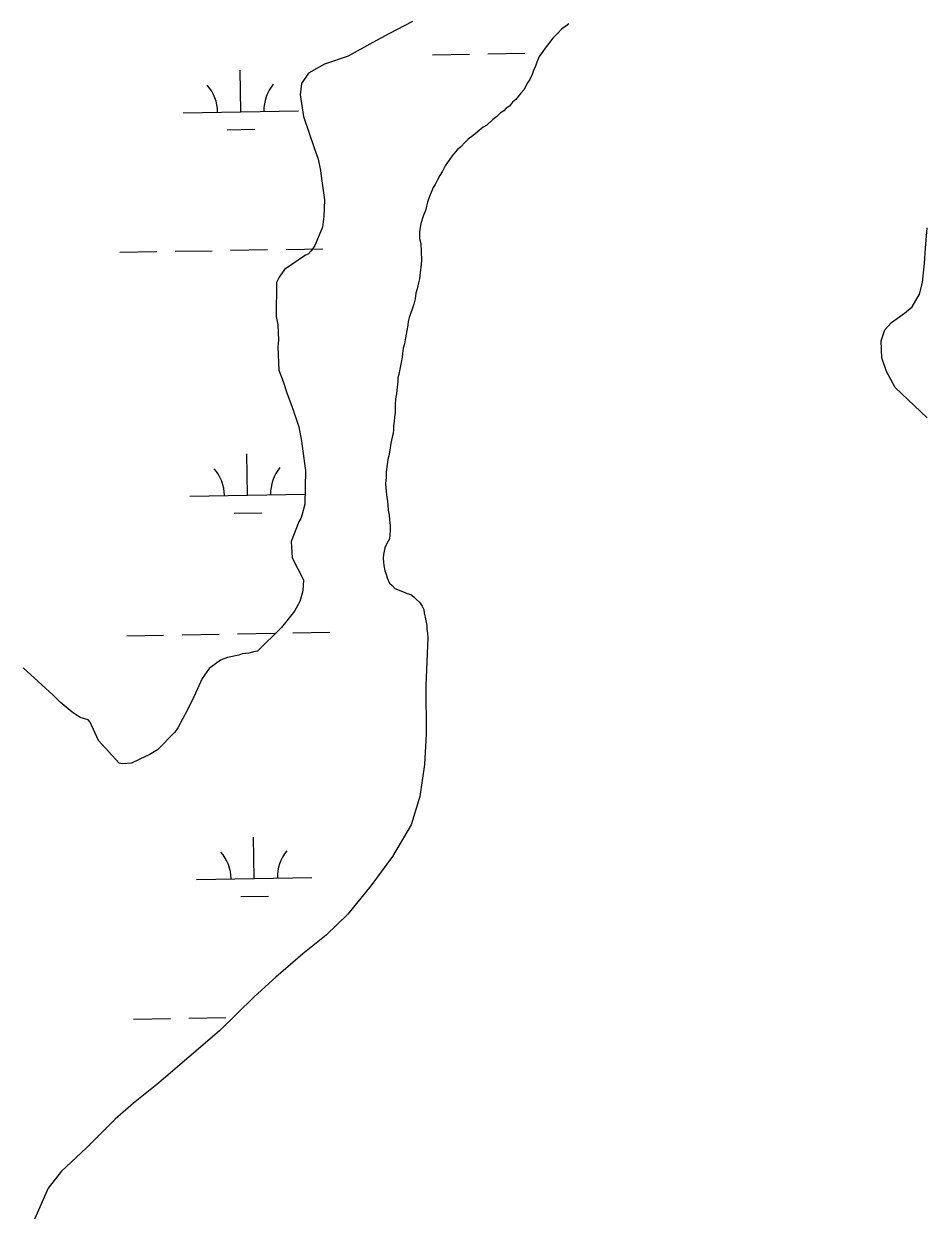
# Model space of a CAD drawing. Extents: x 3903937 to 3942190, y 260677 to 286651.
# Drawn here: x 3916787 to 3917570, y 268594 to 269623 of the extents above; entities that cross this region are included whole.
import ezdxf

# ---------------------------------------------------------------- set-up
doc = ezdxf.new("R2010")
doc.units = 0
doc.layers.add('V-SITE-VEGE', color=7, linetype='Continuous')
doc.layers.add('V-WETL-SWMP', color=7, linetype='Continuous')

msp = doc.modelspace()

# ---------------------------------------------------------------- linework, layer by layer
at = {"layer": 'V-SITE-VEGE'}
for points in [[(3917124.1, 269625.1), (3917103.6, 269614.4), (3917089.8, 269606.8), (3917068.2, 269595.1), (3917047.7, 269588), (3917033.9, 269580.4), (3917027.7, 269571.2), (3917026.6, 269561.5), (3917029.6, 269542.6), (3917038.7, 269515.4), (3917042.3, 269505.7), (3917044.3, 269495.9), (3917044.8, 269490.8), (3917047.7, 269470.3), (3917047.2, 269456), (3917046.1, 269446.8), (3917039.4, 269430.9), (3917036.3, 269426.3), (3917033.7, 269423.3), (3917031.2, 269422.3), (3917013.2, 269410.1), (3917008.6, 269403.4), (3917006, 269398.8), (3917005.9, 269369.2), (3917007.4, 269362), (3917007.8, 269348.7), (3917007.3, 269343), (3917008.2, 269322.6), (3917011.8, 269312.8), (3917015.3, 269302.1), (3917019.4, 269291.3), (3917025.4, 269273.4), (3917027.9, 269261.1), (3917030.4, 269241.6), (3917031.4, 269235.5), (3917030.8, 269206.3), (3917028.2, 269196.6), (3917027.2, 269194), (3917025.6, 269191), (3917018.9, 269174.1), (3917019.8, 269159.8), (3917029.5, 269140.8), (3917028.9, 269131.1), (3917026.3, 269121.9), (3917021.7, 269113.7), (3917010.4, 269099.4), (3916989.8, 269079), (3916987.3, 269078.5), (3916982.1, 269077), (3916976.5, 269076.5), (3916973.4, 269075.5), (3916963.7, 269073.5), (3916957.6, 269071), (3916947.8, 269063.8), (3916941.6, 269055.2), (3916934.4, 269039.3), (3916929.2, 269028.6), (3916920.5, 269012.3), (3916917.9, 269008.7)], [(3916917.9, 269008.7), (3916903, 268993.4), (3916895.8, 268988.8), (3916893.2, 268987.8), (3916880.4, 268981.7), (3916872.7, 268981.2), (3916869.7, 268981.8), (3916851.8, 269001.3), (3916844.7, 269017.2), (3916842.7, 269019.2), (3916836, 269021.3), (3916828.9, 269025.9), (3916818.7, 269034.7), (3916812.6, 269040.8), (3916786.6, 269064.5)]]:
    msp.add_lwpolyline(points, dxfattribs=at)
at = {"layer": 'V-WETL-SWMP'}
for p, q in [((3917250.2, 269614.9), (3917245.8, 269610.6)), ((3917253.4, 269618.5), (3917250.2, 269614.9)), ((3917257, 269621.2), (3917253.4, 269618.5)), ((3917259.7, 269623.2), (3917257, 269621.2)), ((3917241.1, 269604.7), (3917239.1, 269601.9)), ((3917245.8, 269610.6), (3917241.1, 269604.7)), ((3917141.4, 269596.2), (3917173.4, 269596.8)), ((3917189.4, 269597), (3917221.4, 269597.6)), ((3917233.9, 269594.8), (3917231.9, 269589.7)), ((3917237.1, 269599.2), (3917233.9, 269594.8)), ((3917239.1, 269601.9), (3917237.1, 269599.2)), ((3917230.7, 269586.5), (3917229.1, 269582.6)), ((3917231.9, 269589.7), (3917230.7, 269586.5)), ((3916975.2, 269546.8), (3916974.5, 269582.8)), ((3917225.9, 269574.7), (3917223.9, 269571.9)), ((3917227.9, 269579), (3917225.9, 269574.7)), ((3917229.1, 269582.6), (3917227.9, 269579)), ((3917220.8, 269566), (3917218, 269562.9)), ((3917222, 269568.8), (3917220.8, 269566)), ((3917223.9, 269571.9), (3917222, 269568.8)), ((3917210.8, 269555), (3917208.1, 269551.8)), ((3917213.6, 269557.4), (3917210.8, 269555)), ((3917218, 269562.9), (3917213.6, 269557.4)), ((3916925.2, 269546), (3917025.1, 269547.7)), ((3917200.5, 269545.9), (3917197.3, 269542.8)), ((3917203.3, 269547.5), (3917200.5, 269545.9)), ((3917205.3, 269549.9), (3917203.3, 269547.5)), ((3917208.1, 269551.8), (3917205.3, 269549.9)), ((3917185.4, 269533.4), (3917181.9, 269530.6)), ((3917188.6, 269535.3), (3917185.4, 269533.4)), ((3917193.8, 269540), (3917188.6, 269535.3)), ((3917197.3, 269542.8), (3917193.8, 269540)), ((3916963.4, 269531.2), (3916987.4, 269531.6)), ((3917172.4, 269523.1), (3917169.6, 269520.4)), ((3917176.7, 269526.3), (3917172.4, 269523.1)), ((3917181.9, 269530.6), (3917176.7, 269526.3)), ((3917162.8, 269513.7), (3917158.5, 269508.6)), ((3917166, 269516.4), (3917162.8, 269513.7)), ((3917169.6, 269520.4), (3917166, 269516.4)), ((3917154.5, 269502.7), (3917152.5, 269499.9)), ((3917156.5, 269505.8), (3917154.5, 269502.7)), ((3917158.5, 269508.6), (3917156.5, 269505.8)), ((3917147.7, 269491.6), (3917145.7, 269487.7)), ((3917149.7, 269494.8), (3917147.7, 269491.6)), ((3917152.5, 269499.9), (3917149.7, 269494.8)), ((3917143.7, 269483.7), (3917142.1, 269481)), ((3917145.7, 269487.7), (3917143.7, 269483.7)), ((3917138.2, 269471.9), (3917137, 269468.3)), ((3917142.1, 269481), (3917138.2, 269471.9)), ((3917135.3, 269461.2), (3917133.4, 269456.1)), ((3917136.2, 269464.8), (3917135.3, 269461.2)), ((3917137, 269468.3), (3917136.2, 269464.8)), ((3917133.4, 269456.1), (3917131.3, 269449.8)), ((3917131.3, 269449.8), (3917130.1, 269442.7)), ((3917130.1, 269442.7), (3917130.1, 269436.8)), ((3917568.8, 269428.6), (3917570.3, 269446.2)), ((3917130.1, 269436.8), (3917131.3, 269432.4)), ((3917131.3, 269432.4), (3917131.6, 269425.7)), ((3916870.4, 269424.9), (3916902.4, 269425.5)), ((3916918.4, 269425.8), (3916950.4, 269426.3)), ((3916966.4, 269426.6), (3916998.4, 269427.2)), ((3917014.4, 269427.4), (3917046.4, 269428)), ((3917131.6, 269425.7), (3917132, 269418.2)), ((3917568, 269415.2), (3917568.8, 269428.6)), ((3917131.6, 269414.6), (3917130.8, 269407.1)), ((3917132, 269418.2), (3917131.6, 269414.6)), ((3917566.2, 269398.6), (3917568, 269415.2)), ((3917130, 269402), (3917129.2, 269398.4)), ((3917130.8, 269407.1), (3917130, 269402)), ((3917127.1, 269389.3), (3917126.3, 269384.6)), ((3917128, 269393.3), (3917127.1, 269389.3)), ((3917129.2, 269398.4), (3917128, 269393.3)), ((3917557.4, 269377.7), (3917563.7, 269388.5)), ((3917563.7, 269388.5), (3917566.2, 269398.6)), ((3917125.1, 269379.9), (3917123.9, 269375.5)), ((3917126.3, 269384.6), (3917125.1, 269379.9)), ((3917121.1, 269368.4), (3917120.3, 269364.9)), ((3917123.9, 269375.5), (3917121.1, 269368.4)), ((3917539.3, 269364), (3917550.8, 269372)), ((3917550.8, 269372), (3917557.4, 269377.7)), ((3917119.9, 269361.7), (3917119.1, 269357)), ((3917120.3, 269364.9), (3917119.9, 269361.7)), ((3917530.4, 269348.2), (3917533.6, 269357.7)), ((3917533.6, 269357.7), (3917539.3, 269364)), ((3917117.9, 269350.6), (3917117.1, 269345.5)), ((3917119.1, 269357), (3917117.9, 269350.6)), ((3917530.9, 269333.4), (3917530.4, 269348.2)), ((3917115.5, 269337.2), (3917115.1, 269334)), ((3917115.9, 269341.6), (3917115.5, 269337.2)), ((3917117.1, 269345.5), (3917115.9, 269341.6)), ((3917114.3, 269329.3), (3917113, 269323.4)), ((3917115.1, 269334), (3917114.3, 269329.3)), ((3917535.2, 269321.5), (3917530.9, 269333.4)), ((3917112.2, 269319), (3917111.4, 269315.9)), ((3917113, 269323.4), (3917112.2, 269319)), ((3917542.5, 269307.7), (3917535.2, 269321.5)), ((3917111.4, 269312.7), (3917110.6, 269305.2)), ((3917111.4, 269315.9), (3917111.4, 269312.7)), ((3917570.4, 269281.3), (3917542.5, 269307.7)), ((3917109.4, 269297.7), (3917109, 269292.6)), ((3917110.2, 269302.1), (3917109.4, 269297.7)), ((3917110.6, 269305.2), (3917110.2, 269302.1)), ((3917108.9, 269285.8), (3917108.5, 269281.9)), ((3917109, 269292.6), (3917108.9, 269285.8)), ((3917108.1, 269278.3), (3917107.7, 269274.4)), ((3917108.5, 269281.9), (3917108.1, 269278.3)), ((3917107.3, 269267.7), (3917106.5, 269264.5)), ((3917107.7, 269271.2), (3917107.3, 269267.7)), ((3917107.7, 269274.4), (3917107.7, 269271.2)), ((3917105.3, 269259.4), (3917104.5, 269253.1)), ((3917106.5, 269264.5), (3917105.3, 269259.4)), ((3916981, 269214.2), (3916980.4, 269250.2)), ((3917102.8, 269245.2), (3917102, 269240.8)), ((3917103.6, 269248.3), (3917102.8, 269245.2)), ((3917104.5, 269253.1), (3917103.6, 269248.3)), ((3917102, 269240.8), (3917101.2, 269234.5)), ((3917101.2, 269234.5), (3917101.2, 269229.4)), ((3917101.2, 269229.4), (3917100.8, 269224.2)), ((3917100.8, 269224.2), (3917101.1, 269217.1)), ((3916931, 269213.3), (3917031, 269215.1)), ((3917101.1, 269217.1), (3917101.9, 269212.4)), ((3917101.9, 269212.4), (3917102.3, 269208.8)), ((3917102.3, 269208.8), (3917102.7, 269205.6)), ((3917102.7, 269205.6), (3917103.1, 269201.3)), ((3916969.3, 269198.6), (3916993.3, 269199)), ((3917103.1, 269201.3), (3917103.8, 269196.9)), ((3917103.8, 269196.9), (3917104.2, 269192.6)), ((3917104.2, 269192.6), (3917104.6, 269187.8)), ((3917104.6, 269183.5), (3917104.5, 269179.5)), ((3917104.6, 269187.8), (3917104.6, 269183.5)), ((3917101.7, 269172.4), (3917100.1, 269168.5)), ((3917104.1, 269176.4), (3917101.7, 269172.4)), ((3917104.5, 269179.5), (3917104.1, 269176.4)), ((3917098.9, 269162.6), (3917098.5, 269159.4)), ((3917100.1, 269168.5), (3917098.9, 269162.6)), ((3917098.5, 269159.4), (3917098.9, 269156.2)), ((3917098.9, 269156.2), (3917099.3, 269153.1)), ((3917099.3, 269153.1), (3917100.1, 269148.7)), ((3917100.1, 269148.7), (3917101.2, 269145.6)), ((3917101.2, 269145.6), (3917102, 269142.4)), ((3917102, 269142.4), (3917104, 269138)), ((3917104, 269138), (3917106.3, 269135.7)), ((3917106.3, 269135.7), (3917108.7, 269133.3)), ((3917108.7, 269133.3), (3917115.4, 269130.5)), ((3917115.4, 269130.5), (3917119.4, 269128.9)), ((3917119.4, 269128.9), (3917122.5, 269128.1)), ((3917122.5, 269128.1), (3917125.3, 269126.1)), ((3917125.3, 269126.1), (3917127.6, 269123.7)), ((3917127.6, 269123.7), (3917130, 269121.3)), ((3917130, 269121.3), (3917132.4, 269117.8)), ((3917132.4, 269117.8), (3917133.9, 269115)), ((3917133.9, 269115), (3917134.3, 269111.8)), ((3917134.3, 269111.8), (3917135.1, 269108.3)), ((3917135.1, 269108.3), (3917135.5, 269105.1)), ((3917135.5, 269105.1), (3917136.6, 269101.1)), ((3917136.6, 269101.1), (3917136.6, 269097.6)), ((3916876.3, 269092.3), (3916908.3, 269092.8)), ((3916924.3, 269093.1), (3916956.3, 269093.7)), ((3916972.3, 269094), (3917004.3, 269094.5)), ((3917020.3, 269094.8), (3917052.3, 269095.4)), ((3917137.4, 269090.5), (3917135.6, 269049)), ((3917136.6, 269097.6), (3917137, 269094.4)), ((3917137, 269094.4), (3917137.4, 269090.5)), ((3917135.6, 269049), (3917135.8, 269006.8)), ((3917135.8, 269006.8), (3917134.5, 268980.5)), ((3917134.5, 268980.5), (3917130.4, 268952.9)), ((3917130.4, 268952.9), (3917122.8, 268928.2)), ((3917122.8, 268928.2), (3917106.7, 268900.8)), ((3916986.9, 268881.6), (3916986.2, 268917.6)), ((3917106.7, 268900.8), (3917087.8, 268875.4)), ((3916936.9, 268880.7), (3917036.9, 268882.5)), ((3917087.8, 268875.4), (3917068, 268850.6)), ((3916975.1, 268866), (3916999.1, 268866.4)), ((3917068, 268850.6), (3917049.1, 268832.5)), ((3917049.1, 268832.5), (3917029.1, 268816.2)), ((3917029.1, 268816.2), (3917005.7, 268796.2)), ((3917005.7, 268796.2), (3916986.7, 268779.1)), ((3916986.7, 268779.1), (3916956.6, 268749.4)), ((3916930.1, 268760.5), (3916962.1, 268761.1)), ((3916882.2, 268759.7), (3916914.1, 268760.2)), ((3916956.6, 268749.4), (3916903.7, 268704.2)), ((3916903.7, 268704.2), (3916882.1, 268686.7)), ((3916882.1, 268686.7), (3916866.2, 268672.9)), ((3916866.2, 268672.9), (3916841, 268647.7)), ((3916841, 268647.7), (3916819.6, 268627.9)), ((3916819.6, 268627.9), (3916808.3, 268613.1)), ((3916808.3, 268613.1), (3916794.7, 268582.2))]:
    msp.add_line(p, q, dxfattribs=at)
for centre, start, end in [((3916919.9, 269546.3), 0.2366, 41.7802), ((3917030.4, 269548.3), 140.2366, 181.7802), ((3916925.8, 269213.7), 0.2366, 41.7802), ((3917036.2, 269215.7), 140.2366, 181.7802), ((3917042.1, 268883), 140.2366, 181.7802), ((3916931.6, 268881.1), 0.2366, 41.7802)]:
    msp.add_arc(centre, 35.2, start, end, dxfattribs=at)

doc.saveas('drawing.dxf')
